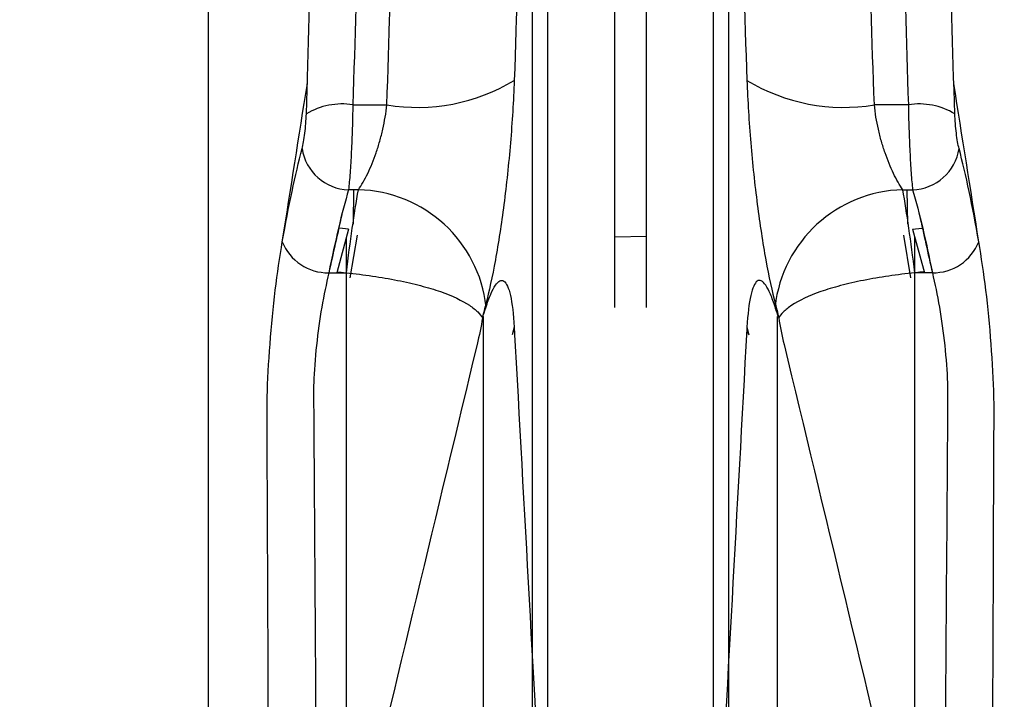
# Model space of a CAD drawing. Header units: inches. Extents: x 170 to 284, y 215 to 248.
# Tile 922 of 1056: x 226.8105 to 226.8544, y 245.227 to 245.2573. Entities that reach past the tile are written whole.
import ezdxf

# ---------------------------------------------------------------- set-up
doc = ezdxf.new("R2010")
doc.units = ezdxf.units.IN
doc.header["$LTSCALE"] = 0.25
doc.header["$MEASUREMENT"] = 0
doc.layers.add('ANNOTATIONS', color=1, linetype='Continuous')
doc.layers.add('LH TOP OF HOOD', color=7, linetype='Continuous')
doc.styles.add('ARIAL', font='arial.ttf', dxfattribs={"height": 0.09375})
doc.dimstyles.new('STANDARD$0', dxfattribs={"dimtxt": 0.09375, "dimasz": 0.09375, "dimexe": 0.03125, "dimexo": 0.046875, "dimgap": 0.09, "dimtad": 0, "dimtih": 1, "dimtoh": 1, "dimdec": 4, "dimzin": 0, "dimdsep": 46, "dimtxsty": 'ARIAL', "dimcen": 0.09, "dimadec": 0, "dimazin": 0, "dimtfac": 1, "dimtdec": 4, "dimtofl": 0, "dimtmove": 0, "dimatfit": 1, "dimfxl": 1, "dimtolj": 1, "dimtzin": 0, "dimarcsym": 0})

# ---------------------------------------------------------------- blocks, each defined once
blk = doc.blocks.new('*D81')
at = {"layer": 'ANNOTATIONS', "color": 0, "lineweight": -2, "transparency": 16777216}
for p, q in [((226.7726433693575, 245.3395043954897), (226.7726433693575, 245.8309993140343)), ((226.971006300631, 244.9699353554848), (226.971006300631, 245.8309993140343)), ((226.6788933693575, 245.7997493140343), (226.5851433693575, 245.7997493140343)), ((227.064756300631, 245.7997493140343), (227.158506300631, 245.7997493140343))]:
    blk.add_line(p, q, dxfattribs=at)
at = {"layer": 'ANNOTATIONS', "color": 0, "transparency": 16777216}
for points in [[(226.6788933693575, 245.8153743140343), (226.6788933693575, 245.7841243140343), (226.7726433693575, 245.7997493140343)], [(227.064756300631, 245.8153743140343), (227.064756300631, 245.7841243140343), (226.971006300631, 245.7997493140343)]]:
    blk.add_solid(points, dxfattribs=at)
at = {"layer": 'defpoints', "color": 0, "transparency": 16777216}
for p in [(226.7726433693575, 245.7997493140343), (226.7726433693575, 245.2926293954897), (226.971006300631, 244.9230603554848)]:
    blk.add_point(p, dxfattribs=at)
at = {"layer": 'ANNOTATIONS', "color": 0, "transparency": 16777216, "insert": (227.3023837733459, 245.7997493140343), "char_height": 0.09375, "attachment_point": 5, "style": 'ARIAL'}
blk.add_mtext('\\A1;5"', dxfattribs=at)

msp = doc.modelspace()

# ---------------------------------------------------------------- linework, layer by layer
at = {"layer": 'LH TOP OF HOOD'}
for p, q in [((226.8188711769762, 245.3277452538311), (226.8188711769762, 245.2003636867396)), ((226.8333591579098, 245.2182944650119), (226.8333591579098, 245.3188595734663)), ((226.8421371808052, 245.2182944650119), (226.8421371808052, 245.3188595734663)), ((226.834043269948, 245.2195459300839), (226.834043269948, 245.3184179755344)), ((226.841453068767, 245.2195459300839), (226.841453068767, 245.3184179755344)), ((226.8370379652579, 245.2444867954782), (226.8370379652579, 245.3174773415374)), ((226.8384583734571, 245.2444867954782), (226.8384583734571, 245.3174773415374)), ((226.8253359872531, 245.2535340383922), (226.8268550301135, 245.2535340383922)), ((226.8501603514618, 245.2535340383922), (226.8486413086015, 245.2535340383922)), ((226.8255840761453, 245.2497435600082), (226.8251470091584, 245.2497435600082)), ((226.8253612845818, 245.2482008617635), (226.8253888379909, 245.2497435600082)), ((226.8499122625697, 245.2497435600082), (226.8503493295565, 245.2497435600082)), ((226.8501350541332, 245.2482008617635), (226.8501075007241, 245.2497435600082)), ((226.8251470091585, 245.2479800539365), (226.8246153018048, 245.2460342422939)), ((226.8251470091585, 245.2479800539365), (226.8247409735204, 245.2480339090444)), ((226.8252250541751, 245.2458121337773), (226.8255400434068, 245.2477141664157)), ((226.8384583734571, 245.2476540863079), (226.8370379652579, 245.2476292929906)), ((226.8502712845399, 245.2458121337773), (226.8499562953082, 245.2477141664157)), ((226.8503493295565, 245.2479800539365), (226.8507553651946, 245.2480339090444)), ((226.8503493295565, 245.2479800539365), (226.8508810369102, 245.2460342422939)), ((226.8250483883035, 245.2171952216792), (226.8250483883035, 245.2476191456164)), ((226.8504479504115, 245.2171952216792), (226.8504479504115, 245.2476191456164)), ((226.8242631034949, 245.2460342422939), (226.8250483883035, 245.2460342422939)), ((226.8512332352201, 245.2460342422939), (226.8504479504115, 245.2460342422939)), ((226.8311822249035, 245.218670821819), (226.8311822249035, 245.2440764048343)), ((226.8443141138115, 245.218670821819), (226.8443141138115, 245.2440764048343)), ((226.8325485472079, 245.2436034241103), (226.8324641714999, 245.2432612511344)), ((226.8325485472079, 245.2436034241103), (226.8325610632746, 245.2432872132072)), ((226.8429477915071, 245.2436034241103), (226.8429352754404, 245.2432872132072)), ((226.8429477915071, 245.2436034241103), (226.8430321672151, 245.2432612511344))]:
    msp.add_line(p, q, dxfattribs=at)
for centre, radius, start, end in [((226.8282240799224, 245.2617753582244), 0.008354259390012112, 260.5681437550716, 301.1738272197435), ((226.8472722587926, 245.2617753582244), 0.008354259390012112, 238.8261727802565, 279.4318562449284), ((226.8248465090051, 245.2505170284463), 0.003056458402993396, 80.78465475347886, 121.280089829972), ((226.8506498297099, 245.2505170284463), 0.003056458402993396, 58.71991017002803, 99.21534524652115), ((226.8251993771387, 245.2518947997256), 0.00215187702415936, 188.3936636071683, 268.6055148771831), ((226.8502969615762, 245.2518947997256), 0.00215187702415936, 271.3944851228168, 351.6063363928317), ((226.825446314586, 245.243862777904), 0.005882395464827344, 6.394997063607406, 88.65805050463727), ((226.850050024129, 245.243862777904), 0.005882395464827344, 91.34194949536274, 173.6050029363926), ((226.8242298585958, 245.2482306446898), 0.002196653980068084, 201.5420338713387, 270.8671666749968), ((226.8512664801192, 245.2482306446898), 0.002196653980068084, 269.1328333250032, 338.4579661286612)]:
    msp.add_arc(centre, radius, start, end, dxfattribs=at)
for points, knots in [([(226.8325485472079, 245.2897170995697), (226.8327660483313, 245.2838663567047), (226.8328791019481, 245.2780135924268), (226.832879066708, 245.2663155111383), (226.8327660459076, 245.2604700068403), (226.8325485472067, 245.2546274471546)], [0, 0, 0, 0, 0.5, 0.5, 1, 1, 1, 1]), ([(226.8429477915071, 245.2897170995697), (226.8427302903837, 245.2838663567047), (226.8426172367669, 245.2780135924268), (226.842617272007, 245.2663155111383), (226.8427302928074, 245.2604700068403), (226.8429477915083, 245.2546274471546)], [0, 0, 0, 0, 0.5, 0.5, 1, 1, 1, 1]), ([(226.823259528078, 245.2531291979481), (226.823457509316, 245.2588885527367), (226.8235599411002, 245.2646496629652), (226.8235599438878, 245.2761714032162), (226.8234575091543, 245.2819313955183), (226.823259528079, 245.2876882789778)], [0, 0, 0, 0, 0.5, 0.5, 1, 1, 1, 1]), ([(226.852236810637, 245.2531291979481), (226.8520388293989, 245.2588885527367), (226.8519363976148, 245.2646496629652), (226.8519363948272, 245.2761714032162), (226.8520388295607, 245.2819313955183), (226.852236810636, 245.2876882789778)], [0, 0, 0, 0, 0.5, 0.5, 1, 1, 1, 1]), ([(226.8216504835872, 245.2041481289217), (226.8216028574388, 245.2159501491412), (226.8215552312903, 245.2277521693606), (226.8215076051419, 245.2395541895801), (226.8215063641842, 245.2398617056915), (226.8215024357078, 245.2408352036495), (226.8216244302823, 245.2428607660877), (226.8218527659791, 245.2453164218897), (226.8220753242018, 245.2467213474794), (226.8221866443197, 245.2474240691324), (226.8225591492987, 245.2497755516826), (226.8229316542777, 245.2521270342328), (226.8233041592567, 245.254478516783)], [-5.091557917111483, -5.091557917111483, -5.091557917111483, -5.091557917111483, 0, 0, 0, 0.1326667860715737, 0.4199807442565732, 0.7098835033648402, 0.9999999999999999, 0.9999999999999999, 0.9999999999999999, 1.970802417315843, 1.970802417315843, 1.970802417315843, 1.970802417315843]), ([(226.8325485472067, 245.2546274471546), (226.832531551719, 245.2541709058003), (226.8325086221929, 245.2537081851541), (226.8324511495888, 245.2527704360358), (226.8324168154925, 245.2522996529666), (226.8323386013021, 245.2513680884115), (226.8322945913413, 245.2509051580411), (226.8321969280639, 245.2499850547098), (226.8321429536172, 245.2495260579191), (226.8320290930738, 245.2486442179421), (226.8319688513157, 245.248217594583), (226.8318420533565, 245.2473927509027), (226.8317749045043, 245.24699139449), (226.8315685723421, 245.2458583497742), (226.831425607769, 245.245198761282), (226.8312775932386, 245.2446365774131), (226.83127204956, 245.2446155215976), (226.8312664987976, 245.2445946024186), (226.8312609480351, 245.2445736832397)], [0, 0, 0, 0, 0.1249999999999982, 0.1249999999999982, 0.2499999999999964, 0.2499999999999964, 0.3749999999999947, 0.3749999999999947, 0.4999999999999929, 0.4999999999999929, 0.6249999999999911, 0.6249999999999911, 0.7499999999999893, 0.7499999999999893, 1, 1, 1, 1.009363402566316, 1.009363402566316, 1.009363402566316, 1.009363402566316]), ([(226.8429477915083, 245.2546274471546), (226.842964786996, 245.2541709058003), (226.8429877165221, 245.2537081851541), (226.8430451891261, 245.2527704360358), (226.8430795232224, 245.2522996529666), (226.8431577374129, 245.2513680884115), (226.8432017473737, 245.2509051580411), (226.8432994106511, 245.2499850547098), (226.8433533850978, 245.2495260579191), (226.8434672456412, 245.2486442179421), (226.8435274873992, 245.248217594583), (226.8436542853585, 245.2473927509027), (226.8437214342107, 245.24699139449), (226.8439277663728, 245.2458583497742), (226.844070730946, 245.245198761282), (226.8442187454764, 245.2446365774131), (226.8442242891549, 245.2446155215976), (226.8442298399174, 245.2445946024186), (226.8442353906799, 245.2445736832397)], [0, 0, 0, 0, 0.1249999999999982, 0.1249999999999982, 0.2499999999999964, 0.2499999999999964, 0.3749999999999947, 0.3749999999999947, 0.4999999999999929, 0.4999999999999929, 0.6249999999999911, 0.6249999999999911, 0.7499999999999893, 0.7499999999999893, 1, 1, 1, 1.009363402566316, 1.009363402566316, 1.009363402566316, 1.009363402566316]), ([(226.8538458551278, 245.2041481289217), (226.8538934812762, 245.2159501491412), (226.8539411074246, 245.2277521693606), (226.8539887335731, 245.2395541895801), (226.8539899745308, 245.2398617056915), (226.8539939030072, 245.2408352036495), (226.8538719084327, 245.2428607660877), (226.8536435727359, 245.2453164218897), (226.8534210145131, 245.2467213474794), (226.8533096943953, 245.2474240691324), (226.8529371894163, 245.2497755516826), (226.8525646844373, 245.2521270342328), (226.8521921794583, 245.254478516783)], [-5.091557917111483, -5.091557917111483, -5.091557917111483, -5.091557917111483, 0, 0, 0, 0.1326667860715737, 0.4199807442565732, 0.7098835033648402, 0.9999999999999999, 0.9999999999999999, 0.9999999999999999, 1.970802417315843, 1.970802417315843, 1.970802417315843, 1.970802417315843]), ([(226.8253359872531, 245.2535340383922), (226.8253311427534, 245.2531887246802), (226.8253227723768, 245.2528295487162), (226.8253058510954, 245.2523001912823), (226.8252994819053, 245.2521247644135), (226.8252852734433, 245.2517759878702), (226.825277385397, 245.2516019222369), (226.8252606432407, 245.2512673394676), (226.8252517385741, 245.2511054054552), (226.8252328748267, 245.2507921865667), (226.8252228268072, 245.2506397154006), (226.8251917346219, 245.2502089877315), (226.8251699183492, 245.2499579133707), (226.8251470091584, 245.2497435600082)], [0, 0, 0, 0, 0.2500000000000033, 0.2500000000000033, 0.3750000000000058, 0.3750000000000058, 0.5000000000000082, 0.5000000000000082, 0.6250000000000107, 0.6250000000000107, 0.7500000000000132, 0.7500000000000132, 1, 1, 1, 1]), ([(226.8255840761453, 245.2497435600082), (226.8257272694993, 245.2499510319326), (226.8258664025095, 245.2501938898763), (226.8260684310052, 245.250611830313), (226.8261346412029, 245.2507604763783), (226.8262605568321, 245.2510677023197), (226.8263207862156, 245.2512273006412), (226.8264353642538, 245.2515589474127), (226.826490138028, 245.2517325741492), (226.826590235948, 245.2520840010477), (226.8266356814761, 245.2522618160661), (226.8267575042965, 245.2528017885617), (226.826819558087, 245.253173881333), (226.8268550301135, 245.2535340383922)], [0, 0, 0, 0, 0.2500000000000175, 0.2500000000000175, 0.3750000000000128, 0.3750000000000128, 0.5000000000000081, 0.5000000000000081, 0.6250000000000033, 0.6250000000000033, 0.7499999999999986, 0.7499999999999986, 1, 1, 1, 1]), ([(226.8499122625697, 245.2497435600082), (226.8497690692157, 245.2499510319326), (226.8496299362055, 245.2501938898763), (226.8494279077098, 245.250611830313), (226.849361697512, 245.2507604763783), (226.8492357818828, 245.2510677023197), (226.8491755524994, 245.2512273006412), (226.8490609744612, 245.2515589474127), (226.849006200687, 245.2517325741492), (226.848906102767, 245.2520840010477), (226.8488606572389, 245.2522618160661), (226.8487388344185, 245.2528017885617), (226.848676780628, 245.253173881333), (226.8486413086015, 245.2535340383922)], [0, 0, 0, 0, 0.2500000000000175, 0.2500000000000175, 0.3750000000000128, 0.3750000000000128, 0.5000000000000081, 0.5000000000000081, 0.6250000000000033, 0.6250000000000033, 0.7499999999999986, 0.7499999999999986, 1, 1, 1, 1]), ([(226.8501603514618, 245.2535340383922), (226.8501651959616, 245.2531887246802), (226.8501735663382, 245.2528295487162), (226.8501904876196, 245.2523001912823), (226.8501968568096, 245.2521247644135), (226.8502110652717, 245.2517759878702), (226.850218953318, 245.2516019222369), (226.8502356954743, 245.2512673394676), (226.8502446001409, 245.2511054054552), (226.8502634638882, 245.2507921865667), (226.8502735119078, 245.2506397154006), (226.8503046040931, 245.2502089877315), (226.8503264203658, 245.2499579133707), (226.8503493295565, 245.2497435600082)], [0, 0, 0, 0, 0.2500000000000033, 0.2500000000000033, 0.3750000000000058, 0.3750000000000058, 0.5000000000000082, 0.5000000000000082, 0.6250000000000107, 0.6250000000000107, 0.7500000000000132, 0.7500000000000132, 1, 1, 1, 1]), ([(226.8230705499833, 245.2515806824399), (226.8230933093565, 245.251667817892), (226.8231150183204, 245.2517698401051), (226.8231563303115, 245.2520033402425), (226.8231754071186, 245.2521323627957), (226.8232257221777, 245.2525419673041), (226.8232497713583, 245.2528453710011), (226.823259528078, 245.2531291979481)], [0, 0, 0, 0, 0.25, 0.25, 0.5, 0.5, 1, 1, 1, 1]), ([(226.8524257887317, 245.2515806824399), (226.8524030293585, 245.251667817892), (226.8523813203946, 245.2517698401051), (226.8523400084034, 245.2520033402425), (226.8523209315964, 245.2521323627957), (226.8522706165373, 245.2525419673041), (226.8522465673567, 245.2528453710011), (226.852236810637, 245.2531291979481)], [0, 0, 0, 0, 0.25, 0.25, 0.5, 0.5, 1, 1, 1, 1]), ([(226.8248408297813, 245.2486190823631), (226.8246482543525, 245.2477574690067), (226.8244556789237, 245.2468958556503), (226.8242631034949, 245.2460342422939), (226.8241518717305, 245.2455365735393), (226.8239297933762, 245.244542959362), (226.8237005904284, 245.2427996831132), (226.8235767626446, 245.241322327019), (226.8235817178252, 245.240597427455), (226.8235834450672, 245.2403447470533), (226.8236374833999, 245.23243941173), (226.8236915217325, 245.2245340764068), (226.8237455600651, 245.2166287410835)], [-0.4933686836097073, -0.4933686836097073, -0.4933686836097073, -0.4933686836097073, 0, 0, 0, 0.2849702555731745, 0.5689537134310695, 0.8497489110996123, 1, 1, 1, 5.700741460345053, 5.700741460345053, 5.700741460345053, 5.700741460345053]), ([(226.8506555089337, 245.2486190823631), (226.8508480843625, 245.2477574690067), (226.8510406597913, 245.2468958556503), (226.8512332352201, 245.2460342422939), (226.8513444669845, 245.2455365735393), (226.8515665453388, 245.244542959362), (226.8517957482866, 245.2427996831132), (226.8519195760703, 245.241322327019), (226.8519146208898, 245.240597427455), (226.8519128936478, 245.2403447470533), (226.8518588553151, 245.23243941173), (226.8518048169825, 245.2245340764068), (226.8517507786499, 245.2166287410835)], [-0.4933686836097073, -0.4933686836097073, -0.4933686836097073, -0.4933686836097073, 0, 0, 0, 0.2849702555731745, 0.5689537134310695, 0.8497489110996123, 1, 1, 1, 5.700741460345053, 5.700741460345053, 5.700741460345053, 5.700741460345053]), ([(226.8246267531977, 245.246076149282), (226.8247563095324, 245.2460632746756), (226.824885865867, 245.2460504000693), (226.8250154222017, 245.2460375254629), (226.825026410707, 245.2460364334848), (226.8250373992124, 245.2460353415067), (226.8250483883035, 245.2460342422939), (226.8254388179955, 245.2459951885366), (226.825829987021, 245.2459470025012), (226.8265996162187, 245.2458337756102), (226.8269732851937, 245.2457695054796), (226.8276950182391, 245.2456256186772), (226.8280399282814, 245.2455464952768), (226.8286843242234, 245.2453764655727), (226.82897993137, 245.2452867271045), (226.8297925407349, 245.2450028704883), (226.8302323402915, 245.2447914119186), (226.830698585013, 245.2444817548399), (226.8308237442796, 245.2443792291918), (226.8310163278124, 245.2441894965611), (226.8310832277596, 245.2441021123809), (226.8311285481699, 245.2440374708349)], [-0.04499924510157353, -0.04499924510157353, -0.04499924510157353, -0.04499924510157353, -0.003518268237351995, -0.003518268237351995, -0.003518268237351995, 0, 0, 0, 0.1250000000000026, 0.1250000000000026, 0.2500000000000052, 0.2500000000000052, 0.3750000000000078, 0.3750000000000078, 0.5000000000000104, 0.5000000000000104, 0.7500000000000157, 0.7500000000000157, 0.8750000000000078, 0.8750000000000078, 1, 1, 1, 1]), ([(226.8508695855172, 245.246076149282), (226.8507400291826, 245.2460632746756), (226.850610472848, 245.2460504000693), (226.8504809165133, 245.2460375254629), (226.850469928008, 245.2460364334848), (226.8504589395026, 245.2460353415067), (226.8504479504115, 245.2460342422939), (226.8500575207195, 245.2459951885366), (226.849666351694, 245.2459470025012), (226.8488967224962, 245.2458337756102), (226.8485230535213, 245.2457695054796), (226.8478013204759, 245.2456256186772), (226.8474564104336, 245.2455464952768), (226.8468120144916, 245.2453764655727), (226.846516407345, 245.2452867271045), (226.8457037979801, 245.2450028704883), (226.8452639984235, 245.2447914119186), (226.844797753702, 245.2444817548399), (226.8446725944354, 245.2443792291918), (226.8444800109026, 245.2441894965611), (226.8444131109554, 245.2441021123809), (226.8443677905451, 245.2440374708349)], [-0.04499924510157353, -0.04499924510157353, -0.04499924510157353, -0.04499924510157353, -0.003518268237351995, -0.003518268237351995, -0.003518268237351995, 0, 0, 0, 0.1250000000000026, 0.1250000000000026, 0.2500000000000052, 0.2500000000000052, 0.3750000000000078, 0.3750000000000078, 0.5000000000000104, 0.5000000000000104, 0.7500000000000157, 0.7500000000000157, 0.8750000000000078, 0.8750000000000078, 1, 1, 1, 1]), ([(226.8312554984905, 245.2444027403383), (226.8312628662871, 245.244426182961), (226.8312702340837, 245.2444496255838), (226.8312775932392, 245.2444727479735), (226.8313515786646, 245.2447052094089), (226.8314246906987, 245.2449053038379), (226.8315691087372, 245.2452413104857), (226.8316401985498, 245.245376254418), (226.8317767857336, 245.2455755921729), (226.8318427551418, 245.2456411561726), (226.8319697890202, 245.2457035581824), (226.8320312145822, 245.2456997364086), (226.8321450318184, 245.2456221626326), (226.8321978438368, 245.2455490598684), (226.8322950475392, 245.2453348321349), (226.832339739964, 245.2451922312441), (226.8324576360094, 245.2446676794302), (226.8325145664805, 245.2441970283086), (226.8325485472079, 245.2436034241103), (226.832550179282, 245.2435749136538), (226.8325517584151, 245.2435461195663), (226.8325533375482, 245.2435173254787), (226.8329945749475, 245.235471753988), (226.8334358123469, 245.2274261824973), (226.8338770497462, 245.2193806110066)], [-0.01243345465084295, -0.01243345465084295, -0.01243345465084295, -0.01243345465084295, 0, 0, 0, 0.1250000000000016, 0.1250000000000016, 0.2500000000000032, 0.2500000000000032, 0.3750000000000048, 0.3750000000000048, 0.5000000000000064, 0.5000000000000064, 0.625000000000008, 0.625000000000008, 0.7500000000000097, 0.7500000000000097, 1, 1, 1, 1.012007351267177, 1.012007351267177, 1.012007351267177, 4.367071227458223, 4.367071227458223, 4.367071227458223, 4.367071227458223]), ([(226.8442408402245, 245.2444027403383), (226.8442334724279, 245.244426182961), (226.8442261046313, 245.2444496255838), (226.8442187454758, 245.2444727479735), (226.8441447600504, 245.2447052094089), (226.8440716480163, 245.2449053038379), (226.8439272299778, 245.2452413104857), (226.8438561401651, 245.245376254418), (226.8437195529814, 245.2455755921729), (226.8436535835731, 245.2456411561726), (226.8435265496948, 245.2457035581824), (226.8434651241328, 245.2456997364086), (226.8433513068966, 245.2456221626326), (226.8432984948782, 245.2455490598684), (226.8432012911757, 245.2453348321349), (226.843156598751, 245.2451922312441), (226.8430387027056, 245.2446676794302), (226.8429817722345, 245.2441970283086), (226.8429477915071, 245.2436034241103), (226.842946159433, 245.2435749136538), (226.8429445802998, 245.2435461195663), (226.8429430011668, 245.2435173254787), (226.8425017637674, 245.235471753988), (226.8420605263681, 245.2274261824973), (226.8416192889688, 245.2193806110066)], [-0.01243345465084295, -0.01243345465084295, -0.01243345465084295, -0.01243345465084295, 0, 0, 0, 0.1250000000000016, 0.1250000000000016, 0.2500000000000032, 0.2500000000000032, 0.3750000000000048, 0.3750000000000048, 0.5000000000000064, 0.5000000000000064, 0.625000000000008, 0.625000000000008, 0.7500000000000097, 0.7500000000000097, 1, 1, 1, 1.012007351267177, 1.012007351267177, 1.012007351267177, 4.367071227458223, 4.367071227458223, 4.367071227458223, 4.367071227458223]), ([(226.8311285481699, 245.2440374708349), (226.8311277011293, 245.2440304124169), (226.8310797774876, 245.2436310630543), (226.8309839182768, 245.2432316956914), (226.830889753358, 245.2428393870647), (226.8290827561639, 245.2353110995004), (226.8272757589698, 245.2277828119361), (226.8254687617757, 245.2202545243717)], [0, 0, 0, 0, 0.01767479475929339, 1, 1, 1, 19.85053277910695, 19.85053277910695, 19.85053277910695, 19.85053277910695]), ([(226.8443677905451, 245.2440374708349), (226.8443686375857, 245.2440304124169), (226.8444165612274, 245.2436310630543), (226.8445124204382, 245.2432316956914), (226.844606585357, 245.2428393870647), (226.8464135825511, 245.2353110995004), (226.8482205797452, 245.2277828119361), (226.8500275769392, 245.2202545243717)], [0, 0, 0, 0, 0.01767479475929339, 1, 1, 1, 19.85053277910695, 19.85053277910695, 19.85053277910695, 19.85053277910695])]:
    msp.add_open_spline(points, degree=3, knots=knots, dxfattribs=at)
for points in [[(226.8253359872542, 245.2882254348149), (226.8255340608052, 245.2824435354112), (226.8257387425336, 245.2708797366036), (226.8255340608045, 245.259315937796), (226.8253359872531, 245.2535340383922)], [(226.8268550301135, 245.2535340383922), (226.827072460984, 245.259315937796), (226.8272986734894, 245.2708797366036), (226.8270724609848, 245.2824435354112), (226.8268550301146, 245.2882254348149)], [(226.8486413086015, 245.2535340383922), (226.848423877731, 245.259315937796), (226.8481976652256, 245.2708797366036), (226.8484238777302, 245.2824435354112), (226.8486413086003, 245.2882254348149)], [(226.8501603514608, 245.2882254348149), (226.8499622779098, 245.2824435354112), (226.8497575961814, 245.2708797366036), (226.8499622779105, 245.259315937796), (226.8501603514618, 245.2535340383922)], [(226.8221866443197, 245.2474240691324), (226.8224692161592, 245.2490185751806), (226.8227631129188, 245.2504036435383), (226.8230705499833, 245.2515806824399)], [(226.8533096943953, 245.2474240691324), (226.8530271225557, 245.2490185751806), (226.8527332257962, 245.2504036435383), (226.8524257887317, 245.2515806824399)], [(226.8251470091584, 245.2497435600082), (226.8248395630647, 245.2486936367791), (226.8245456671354, 245.2474575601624), (226.8242631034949, 245.2460342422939)], [(226.8250483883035, 245.2460342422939), (226.8252214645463, 245.2474563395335), (226.825399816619, 245.2486926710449), (226.8255840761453, 245.2497435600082)], [(226.8504479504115, 245.2460342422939), (226.8502748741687, 245.2474563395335), (226.850096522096, 245.2486926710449), (226.8499122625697, 245.2497435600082)], [(226.8503493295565, 245.2497435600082), (226.8506567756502, 245.2486936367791), (226.8509506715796, 245.2474575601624), (226.8512332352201, 245.2460342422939)], [(226.8312775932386, 245.2446365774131), (226.8312277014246, 245.2444470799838), (226.8311780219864, 245.244247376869), (226.8311285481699, 245.2440374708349)], [(226.8442187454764, 245.2446365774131), (226.8442686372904, 245.2444470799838), (226.8443183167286, 245.244247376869), (226.8443677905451, 245.2440374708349)], [(226.8311285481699, 245.2440374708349), (226.8311780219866, 245.244170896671), (226.831227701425, 245.2443159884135), (226.8312775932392, 245.2444727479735)], [(226.8443677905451, 245.2440374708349), (226.8443183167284, 245.244170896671), (226.84426863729, 245.2443159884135), (226.8442187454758, 245.2444727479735)]]:
    msp.add_open_spline(points, degree=3, dxfattribs=at)

# ---------------------------------------------------------------- dimensions: what is measured, and where the dimension line sits
at = {"layer": 'ANNOTATIONS'}
dim = msp.add_linear_dim(base=(226.7726433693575, 245.7997493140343), p1=(226.971006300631, 244.9230603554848), p2=(226.7726433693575, 245.2926293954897), angle=180, text='5"', dimstyle='STANDARD$0', dxfattribs=at)
dim.commit()
dim.dimension.update_dxf_attribs({"geometry": '*D81', "text_midpoint": (227.3023837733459, 245.7997493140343), "dimtype": 160})

doc.saveas('drawing.dxf')
